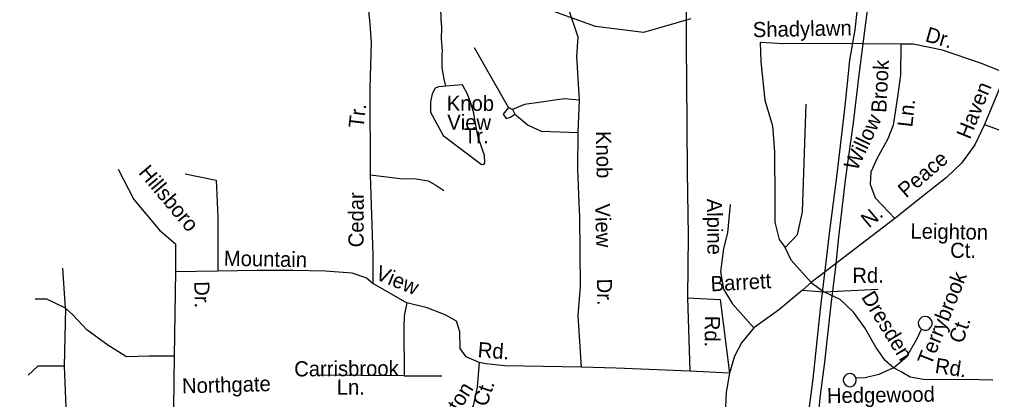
# Model space of a CAD drawing. Extents: x 1547597 to 1699558, y 810033 to 920809.
# Drawn here: x 1600366 to 1606475, y 855999 to 858386 of the extents above; entities that cross this region are included whole.
import ezdxf

# ---------------------------------------------------------------- set-up
doc = ezdxf.new("R2010")
doc.units = 0
for name, color, linetype in [('Exist Hydrographic Misc Water Feature', 7, 'Continuous'), ('Exist Road Non-System Type 51', 7, 'Continuous'), ('Exist Road Non-System Type 51 Label', 7, 'Continuous'), ('Exist Utilities Electrical Transmission Line', 7, 'Continuous')]:
    doc.layers.add(name, color=color, linetype=linetype)

msp = doc.modelspace()

# ---------------------------------------------------------------- linework, layer by layer
at = {"layer": 'Exist Hydrographic Misc Water Feature'}
for points in [[(1604584.3, 858390.6), (1604287.2, 858305.2), (1603985.1, 858343), (1603612.2, 858475.9), (1603283.5, 858542.3), (1603061.6, 858597.4), (1602912.6, 858649.7), (1602822.6, 858766.3), (1602649.1, 858955.8), (1602559.2, 859056.1), (1602486.9, 859102.3), (1602189.8, 859143.4), (1601995.6, 859301.8), (1601795.6, 859312.4), (1601299.5, 858990.5), (1600990.4, 858944.3), (1600488.8, 858943), (1600013.3, 858958.8), (1599039.8, 858996.7), (1598638.6, 858913.6)], [(1603044.7, 857966.8), (1603034.4, 858010.4), (1603023.4, 858082.5), (1603022.5, 858170.5), (1603024.8, 858186.4), (1603017.9, 858266.5), (1603020.8, 858330.5), (1603019.4, 858370.5), (1603015.5, 858378.5), (1603016, 858418.5), (1603008.4, 858450.6), (1603008.6, 858466.6), (1602997.2, 858506.8), (1602985.5, 858530.9), (1602973.7, 858547.1), (1602971.9, 858555.1), (1602912.6, 858649.7)], [(1603044.7, 857966.8), (1602999.4, 857962.8), (1602977.9, 857955.6), (1602960.2, 857918.7), (1602949.8, 857869.4), (1602949.9, 857804.2), (1603029.8, 857656.6), (1603267.6, 857476.7), (1603284.9, 857475.6), (1603287.7, 857481)], [(1603287.7, 857481), (1603290.9, 857487.1), (1603289.6, 857531.7), (1603249.7, 857647.5), (1603227.8, 857754.9), (1603221.7, 857797), (1603203.4, 857860.7), (1603182.6, 857916.2), (1603150.3, 857975.9), (1603044.7, 857966.8)]]:
    msp.add_lwpolyline(points, dxfattribs=at)
at = {"layer": 'Exist Road Non-System Type 51'}
for points in [[(1604523.8, 858949.4), (1604554.7, 858810.2), (1604551.3, 858642.4), (1604554.7, 858426.7), (1604554.7, 858211), (1604558.1, 858005.6), (1604561.4, 857430.5), (1604568.2, 857026.5), (1604564.6, 856637.2)], [(1602573.3, 857409.5), (1602570.3, 857954.4), (1602579.2, 858242.1), (1602570.3, 858356.4), (1602561.4, 858442.4), (1602519.9, 858543.3), (1602448.8, 858667.9), (1602410.3, 858724.2), (1602389.3, 858797.1)], [(1603885.6, 857879), (1603869.2, 858153.3), (1603877.4, 858274.1), (1603817.1, 858455.1)], [(1603438.8, 857832.4), (1603225, 858208.2)], [(1605021.5, 858240.6), (1605024.5, 858121.7), (1605049.7, 857879.1), (1605097.7, 857717.3), (1605110.3, 857555.6), (1605112.9, 857252.3), (1605112.9, 857112.6), (1605140.6, 857003.9), (1605178.6, 856953.3)], [(1605905.4, 858230.5), (1605423, 858235.6), (1605168, 858233), (1605021.5, 858240.6)], [(1605905.4, 858230.5), (1605902.8, 858038.4), (1605882.6, 857899.4), (1605857.4, 857722.5), (1605822, 857636.6), (1605753.8, 857510.2), (1605716, 857426.8), (1605710.9, 857351), (1605743.7, 857265.8), (1605827.1, 857177.4), (1605866.7, 857136.9)], [(1606563.5, 858048.4), (1606410.4, 858109.2), (1606165.5, 858192.6), (1605981.1, 858230.5), (1605905.4, 858230.5)], [(1606563.5, 858048.4), (1606429.7, 857727.4)], [(1603438.8, 857832.4), (1603405.9, 857791.2), (1603425.1, 857763.8), (1603452.5, 857772), (1603479.9, 857791.2)], [(1603438.8, 857832.4), (1603463.5, 857821.4)], [(1603885.6, 857879), (1603789.7, 857887.2), (1603630.7, 857865.3), (1603540.2, 857851.6), (1603463.5, 857821.4)], [(1603877.5, 857677), (1603885.6, 857879)], [(1605178.6, 856953.3), (1605254.3, 857036.7), (1605287.2, 857178.3), (1605297.3, 857486.6), (1605309.8, 857853.8)], [(1603463.5, 857821.4), (1603479.9, 857791.2)], [(1603479.9, 857791.2), (1603562.1, 857722.6), (1603644.4, 857684.2), (1603877.5, 857677)], [(1606429.7, 857727.4), (1606369, 857598.5), (1606285.7, 857484.8), (1606192.3, 857393.8), (1606053.4, 857285.1), (1605866.7, 857136.9)], [(1606429.7, 857727.4), (1606548.8, 857682.2), (1606705.3, 857642.9)], [(1603898.5, 856203.6), (1603877.6, 856526.1), (1603891.3, 856709.9), (1603888.6, 857146.1), (1603883, 857235.3), (1603874.8, 857446.6), (1603877.5, 857677)], [(1600986.1, 857446.8), (1601086.1, 857255.3), (1601246.9, 857063.9), (1601346.9, 856976.9), (1601346.9, 856802.9)], [(1601407.8, 857416.3), (1601603.4, 857377.2), (1601612.1, 857146.6), (1601612.1, 856968.2), (1601612.1, 856807.3)], [(1602573.3, 857409.5), (1602758.8, 857388.1), (1602858.6, 857386.2), (1602934.4, 857372.7), (1602981.9, 857345.9), (1603033.2, 857311.1)], [(1602588.9, 856727.3), (1602588.1, 856908.3), (1602573.3, 857409.5)], [(1604832.5, 857223.8), (1604814.9, 857046.9), (1604789.6, 856948.3), (1604771.9, 856801.7), (1604789.6, 856693.1), (1604845.2, 856602.1), (1604981.5, 856450.4)], [(1605866.7, 857136.9), (1605617.9, 856945.8), (1605340.2, 856733.5)], [(1605340.2, 856733.5), (1605216.5, 856875), (1605178.6, 856953.3)], [(1600655.8, 856572.4), (1600638.4, 856824.7)], [(1601346.9, 856802.9), (1601338.2, 856272.2)], [(1601346.9, 856802.9), (1601612.1, 856807.3)], [(1601612.1, 856807.3), (1601859.8, 856811.6), (1602085.9, 856811.6), (1602290.2, 856807.3), (1602455.3, 856794.2), (1602546.6, 856763.8), (1602588.9, 856727.3)], [(1605340.2, 856733.5), (1605287.2, 856685.4)], [(1605340.2, 856733.5), (1605421, 856675.3)], [(1602588.9, 856727.3), (1602801.2, 856607)], [(1605287.2, 856685.4), (1605135.6, 856561.6), (1604981.5, 856450.4)], [(1605287.2, 856685.4), (1605421, 856675.3)], [(1605421, 856675.3), (1605761.9, 856693)], [(1605859.4, 856198.9), (1605806.4, 856244.4), (1605748.3, 856327.8), (1605677.6, 856449.1), (1605606.9, 856547.7), (1605523.5, 856628.5), (1605421, 856675.3)], [(1600655.8, 856572.4), (1600538.4, 856628.9), (1600464.5, 856628.9)], [(1604564.6, 856637.2), (1604578.3, 856178.4)], [(1604564.6, 856637.2), (1604769.9, 856626.9)], [(1604769.9, 856626.9), (1604828.1, 856164.7)], [(1600655.8, 856572.4), (1600647.8, 856208.1)], [(1601338.2, 856272.2), (1601181.7, 856272.2), (1601038.3, 856267.9), (1600920.9, 856341.8), (1600790.5, 856437.5), (1600703.6, 856528.9), (1600655.8, 856572.4)], [(1602801.2, 856607), (1602784.1, 856524.8), (1602780.7, 856456.3)], [(1603255.4, 856231), (1603174.1, 856268), (1603136.5, 856319.4), (1603133, 856425.5), (1603112.5, 856490.6), (1603040.7, 856531.6), (1602927.8, 856576.2), (1602801.2, 856607)], [(1606054.3, 856434.9), (1606065.3, 856435.2), (1606080.6, 856440.1), (1606093.9, 856453.3), (1606101.7, 856470.5), (1606100.5, 856490), (1606088.6, 856509.2), (1606071.8, 856519.8), (1606053.7, 856521.5), (1606035.9, 856515.7), (1606022.3, 856502.2), (1606014.1, 856485.9), (1606016.3, 856464.9), (1606023.6, 856450.9), (1606034.6, 856441.1), (1606043.9, 856436.7), (1606054.3, 856434.9)], [(1602780.7, 856456.3), (1602784.1, 856148.2)], [(1604981.5, 856450.4), (1604903.3, 856356.5), (1604858.8, 856270.9), (1604828.1, 856164.7)], [(1605859.4, 856198.9), (1605942.7, 856269.7), (1606005.9, 856378.3), (1606034.6, 856441.1)], [(1601338.2, 856272.2), (1601333.9, 855950.3)], [(1600647.8, 856208.1), (1600482.7, 856208.1), (1600421.8, 856151.6)], [(1600647.8, 856208.1), (1600660.9, 855899.3)], [(1603255.4, 856231), (1603241.7, 856076.9), (1603217.8, 855960.5), (1603125.4, 855803), (1603070.7, 855720.9)], [(1603898.5, 856203.6), (1603416.2, 856210.4), (1603296.4, 856224.1), (1603255.4, 856231)], [(1604116.2, 856197), (1603898.5, 856203.6)], [(1604578.3, 856178.4), (1604116.2, 856197)], [(1605859.4, 856198.9), (1605766, 856155.9), (1605680.1, 856135.7), (1605623.8, 856133.3)], [(1606483.2, 856120.8), (1606314, 856125.6), (1606142.2, 856123.1), (1606046.3, 856125.6), (1605962.9, 856140.8), (1605907.4, 856173.6), (1605859.4, 856198.9)], [(1602784.1, 856148.2), (1602253.9, 856151.6)], [(1602784.1, 856148.2), (1603020.2, 856148.2)], [(1604828.1, 856164.7), (1604578.3, 856178.4)], [(1604828.1, 856164.7), (1604807.5, 856044.9), (1604800.7, 855908), (1604793.8, 855805.3), (1604779.6, 855729.1)], [(1605624.8, 856122.6), (1605623.8, 856133.3), (1605614.1, 856150.1), (1605601.7, 856158.7), (1605588.8, 856162.2), (1605571.9, 856160.3), (1605556.3, 856152.3), (1605545.2, 856136.3), (1605542.6, 856117.1), (1605548.1, 856101.6), (1605559.8, 856087.9), (1605574.3, 856081.2), (1605589.7, 856079.9), (1605608.7, 856087.8), (1605621.4, 856104.1), (1605624.8, 856122.6)]]:
    msp.add_lwpolyline(points, dxfattribs=at)
at = {"layer": 'Exist Utilities Electrical Transmission Line'}
for points in [[(1606188.9, 862441.7), (1606114.6, 862291), (1606083.3, 862079.7), (1606035.2, 861688.6), (1605980.2, 861255.7), (1605918.3, 860753.1), (1605862.5, 860386.2), (1605838.3, 860120.8), (1605807.3, 859925.3), (1605778.9, 859647.9), (1605735, 859282.8), (1605693.8, 858949.6), (1605641.6, 858552.9), (1605615.9, 858321.3), (1605581, 858130.1), (1605552.3, 857842.7), (1605501.6, 857413.7), (1605456, 857058.6), (1605430.6, 856845.2), (1605398.2, 856567.9), (1605351.3, 856128.8), (1605317, 855857.5)], [(1605714.2, 858599.6), (1605684.7, 858380.1), (1605641.4, 858039.2), (1605604.6, 857737.8), (1605557.2, 857392.7), (1605513.2, 857019.8), (1605494.2, 856832.1), (1605464.6, 856596.8), (1605424.8, 856233.6), (1605397.6, 856026.2), (1605383.2, 855880.4)]]:
    msp.add_lwpolyline(points, dxfattribs=at)

# ---------------------------------------------------------------- texts
at = {"layer": 'Exist Road Non-System Type 51 Label'}
for s, rotation, p in [('Shadylawn', 1.11106, (1604975.4, 858274.5)), ('Dr.', 344.02466, (1606052.2, 858250.4)), ('Brook', 87.05035, (1605812.9, 857798.6)), ('Haven', 67.82115, (1606338.5, 857628.6)), ('Knob', 359.89022, (1603051.8, 857812.7)), ('Tr.', 83.35037, (1602528, 857699.4)), ('Ln.', 83.54536, (1605976.1, 857706.7)), ('View', 359.89022, (1603054.6, 857693.5)), ('Willow', 64.65638, (1605629.2, 857430.3)), ('Tr.', 359.89022, (1603159.8, 857608.5)), ('Knob', 271.11603, (1603988.2, 857684.8)), ('Peace', 40.81144, (1605937.3, 857261.3)), ('Hillsboro', 310.1093, (1601109.7, 857422)), ('Cedar', 89.71385, (1602528.5, 856955.1)), ('View', 271.72591, (1603982.8, 857228.9)), ('Alpine', 270.49901, (1604686.3, 857260.4)), ('N.', 40.09312, (1605704.1, 857072.7)), ('Leighton', 359.08712, (1605964.5, 857010.6)), ('Ct.', 0.07659, (1606214.4, 856889)), ('Mountain', 358.92491, (1601650, 856839.9)), ('View', 337.81998, (1602596, 856757.3)), ('Rd.', 0.44815, (1605600, 856731.4)), ('Terrybrook', 68.24893, (1606094.1, 856208.2)), ('Dr.', 270.87633, (1603994.3, 856758.3)), ('Barrett', 3.13245, (1604711.7, 856678.2)), ('Dr.', 270.63216, (1601465.3, 856741.9)), ('Dresden', 301.51151, (1605653.4, 856643.3)), ('Rd.', 269.38385, (1604673.6, 856525.9)), ('Ct.', 71.18827, (1606293, 856345.7)), ('Rd.', 355.54991, (1603243.5, 856266.3)), ('Carrisbrook', 0.36204, (1602093.2, 856144.5)), ('Rd.', 351.54174, (1606114.8, 856167.4)), ('Northgate', 1.57444, (1601389.1, 856037.4)), ('Ln.', 359.68118, (1602360.3, 856030.5)), ('Braxton', 58.1444, (1602992.4, 855697.9)), ('Ct.', 71.15273, (1603301.8, 855949.4)), ('Hedgewood', 0.83344, (1605440.8, 855976.3))]:
    msp.add_text(s, height=95, rotation=rotation, dxfattribs=at).set_placement(p)

doc.saveas('drawing.dxf')
